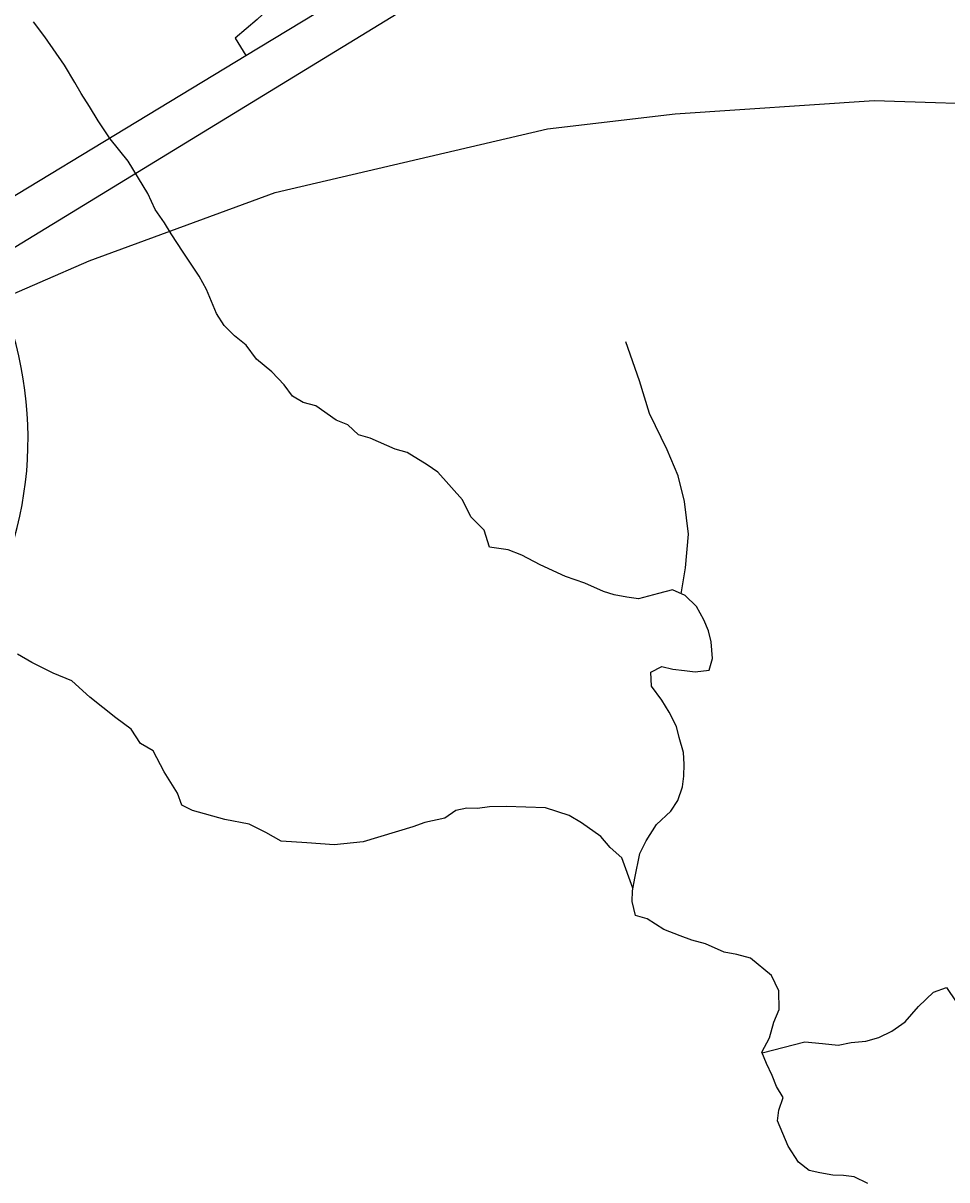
# Model space of a CAD drawing. Extents: x -7.5 to 26.5, y 3.5 to 25.5.
# Drawn here: x -1.297 to -0.9413, y 18.6518 to 19.0969 of the extents above; entities that cross this region are included whole.
import ezdxf

# ---------------------------------------------------------------- set-up
doc = ezdxf.new("R2010")
doc.units = 0
for name, color, linetype in [('GM_X_Interchange_Ramps', 7, 'Continuous'), ('GM_X_Interstate_Route', 7, 'Continuous'), ('GM_X_Interstate_Shield', 7, 'Continuous'), ('GM_X_Minor_River', 7, 'Continuous')]:
    doc.layers.add(name, color=color, linetype=linetype)

msp = doc.modelspace()

# ---------------------------------------------------------------- linework, layer by layer
at = {"layer": 'GM_X_Interchange_Ramps'}
for points in [[(-1.20366, 19.4375), (-1.21018, 19.42903), (-1.19029, 19.40964), (-1.17806, 19.39326), (-1.16546, 19.37449), (-1.1558, 19.35653), (-1.14719, 19.33593), (-1.13985, 19.31101), (-1.13623, 19.29126), (-1.13429, 19.26742), (-1.135, 19.243), (-1.13787, 19.2216), (-1.14194, 19.20374), (-1.14714, 19.18727), (-1.15328, 19.17199), (-1.16083, 19.15668), (-1.16951, 19.14209), (-1.17757, 19.13046), (-1.188, 19.11749), (-1.19846, 19.10625), (-1.20681, 19.09831), (-1.21528, 19.09111), (-1.21124, 19.08444)], [(-1.33648, 18.97735), (-1.34154, 18.98555), (-1.11829, 19.12193)]]:
    msp.add_lwpolyline(points, dxfattribs=at)
at = {"layer": 'GM_X_Interstate_Route'}
for points in [[(-1.84248, 18.70117), (-1.84162, 18.70169), (-1.61316, 18.84098), (-1.51187, 18.90131), (-1.45303, 18.93669), (-1.34988, 19.00056), (-1.21124, 19.08444), (-0.95438, 19.23987)], [(-1.30941, 18.98907), (-1.27152, 19.00548), (-1.1999, 19.03171), (-1.09502, 19.05633), (-1.04595, 19.06205), (-0.96934, 19.06717), (-0.91427, 19.06541), (-0.84748, 19.06131), (-0.77236, 19.04778), (-0.72477, 19.03659), (-0.67893, 19.02255), (-0.64932, 19.01246), (-0.62388, 19.0026), (-0.59668, 18.99097), (-0.56225, 18.97474), (-0.539, 18.96684), (-0.52101, 18.96268)]]:
    msp.add_lwpolyline(points, dxfattribs=at)
at = {"layer": 'GM_X_Interstate_Shield'}
msp.add_ellipse((-1.517, 18.9371), major_axis=(0.22195, 0), ratio=0.8, start_param=4.913747, end_param=6.513751, dxfattribs=at)
at = {"layer": 'GM_X_Minor_River'}
for points in [[(-1.12457, 18.90696), (-1.12776, 18.91353), (-1.13727, 18.92412), (-1.14134, 18.92692), (-1.14915, 18.93175), (-1.15366, 18.93305), (-1.16339, 18.93719), (-1.1679, 18.93848), (-1.17194, 18.94242), (-1.17644, 18.9441), (-1.18422, 18.94969), (-1.18911, 18.951), (-1.1932, 18.95342), (-1.19647, 18.95771), (-1.20123, 18.96282), (-1.20714, 18.96759), (-1.21113, 18.97304), (-1.21556, 18.97662), (-1.2196, 18.98056), (-1.22248, 18.98522), (-1.22633, 18.99447), (-1.2292, 18.99951), (-1.23533, 19.00885), (-1.24002, 19.01585), (-1.24253, 19.02012), (-1.24615, 19.02518), (-1.24898, 19.03136), (-1.25652, 19.04378), (-1.26344, 19.05239), (-1.26813, 19.05939), (-1.27136, 19.06482), (-1.2746, 19.06988), (-1.27711, 19.07414), (-1.28106, 19.08074), (-1.28866, 19.09164), (-1.29301, 19.0975)], [(-1.04361, 18.87738), (-1.04193, 18.88736), (-1.0408, 18.90025), (-1.04234, 18.91284), (-1.0447, 18.92279), (-1.04897, 18.93279), (-1.05579, 18.94667), (-1.0596, 18.95933), (-1.06486, 18.9743)], [(-0.9717, 18.65046), (-0.97693, 18.65292), (-0.98109, 18.65345), (-0.98526, 18.65359), (-0.99016, 18.65452), (-0.99431, 18.65542), (-0.99838, 18.6586), (-1.00234, 18.66482), (-1.00656, 18.67447), (-1.00603, 18.67863), (-1.00435, 18.68351), (-1.00686, 18.68778), (-1.00861, 18.69202), (-1.01073, 18.69665), (-1.01248, 18.7009), (-1.00963, 18.7065), (-1.0079, 18.71252), (-1.00584, 18.71739), (-1.00596, 18.72461), (-1.0088, 18.73041), (-1.01692, 18.73715), (-1.02219, 18.73848), (-1.02709, 18.73941), (-1.03419, 18.74269), (-1.03946, 18.74401), (-1.04396, 18.74569), (-1.05033, 18.74819), (-1.05665, 18.75221), (-1.06116, 18.75351), (-1.06249, 18.75887), (-1.06234, 18.76305), (-1.06141, 18.76796), (-1.05957, 18.77739), (-1.05713, 18.78225), (-1.05311, 18.78857), (-1.04762, 18.7937), (-1.04482, 18.79778), (-1.04312, 18.80305), (-1.04259, 18.80721), (-1.04244, 18.81176), (-1.04266, 18.81633), (-1.04436, 18.82209), (-1.04535, 18.82631), (-1.0482, 18.83173), (-1.05108, 18.83638), (-1.05507, 18.84184), (-1.05526, 18.84717), (-1.05101, 18.84931), (-1.04687, 18.8484), (-1.04233, 18.84786), (-1.03817, 18.84734), (-1.03284, 18.84791), (-1.03154, 18.85243), (-1.03208, 18.85891), (-1.03307, 18.86313), (-1.03482, 18.86737), (-1.03768, 18.8724), (-1.04209, 18.87674), (-1.04695, 18.87881), (-1.05232, 18.87747), (-1.05998, 18.87546), (-1.06452, 18.87599), (-1.06942, 18.87692), (-1.07355, 18.87821), (-1.08065, 18.88149), (-1.08816, 18.88403), (-1.09787, 18.88855), (-1.10496, 18.89222), (-1.1102, 18.8943), (-1.11738, 18.89531), (-1.11943, 18.90184), (-1.12457, 18.90696)], [(-1.06215, 18.76409), (-1.06646, 18.77573), (-1.07088, 18.77969), (-1.07453, 18.78399), (-1.08194, 18.78919), (-1.08678, 18.79202), (-1.09579, 18.79499), (-1.11096, 18.79552), (-1.11742, 18.79536), (-1.122, 18.79476), (-1.12617, 18.7949), (-1.13038, 18.79391), (-1.13465, 18.79102), (-1.1423, 18.78938), (-1.14692, 18.78764), (-1.1661, 18.78184), (-1.17715, 18.78071), (-1.18776, 18.78146), (-1.1976, 18.78217), (-1.20356, 18.78542), (-1.20991, 18.78868), (-1.21934, 18.79053), (-1.23174, 18.794), (-1.23585, 18.79604), (-1.23759, 18.80066), (-1.24262, 18.80882), (-1.2469, 18.81695), (-1.25173, 18.81977), (-1.25534, 18.82522), (-1.26127, 18.8296), (-1.27124, 18.83755), (-1.27824, 18.84388), (-1.28535, 18.84678), (-1.29356, 18.85087), (-1.29915, 18.8541)], [(-1.01239, 18.70068), (-0.99602, 18.70488), (-0.9892, 18.70427), (-0.98315, 18.70368), (-0.97818, 18.70465), (-0.97246, 18.70521), (-0.96748, 18.70656), (-0.96246, 18.70904), (-0.9574, 18.71267), (-0.95226, 18.71857), (-0.94638, 18.72407), (-0.94138, 18.7258), (-0.93777, 18.72035), (-0.93113, 18.7148), (-0.91834, 18.72234)]]:
    msp.add_lwpolyline(points, dxfattribs=at)

doc.saveas('drawing.dxf')
